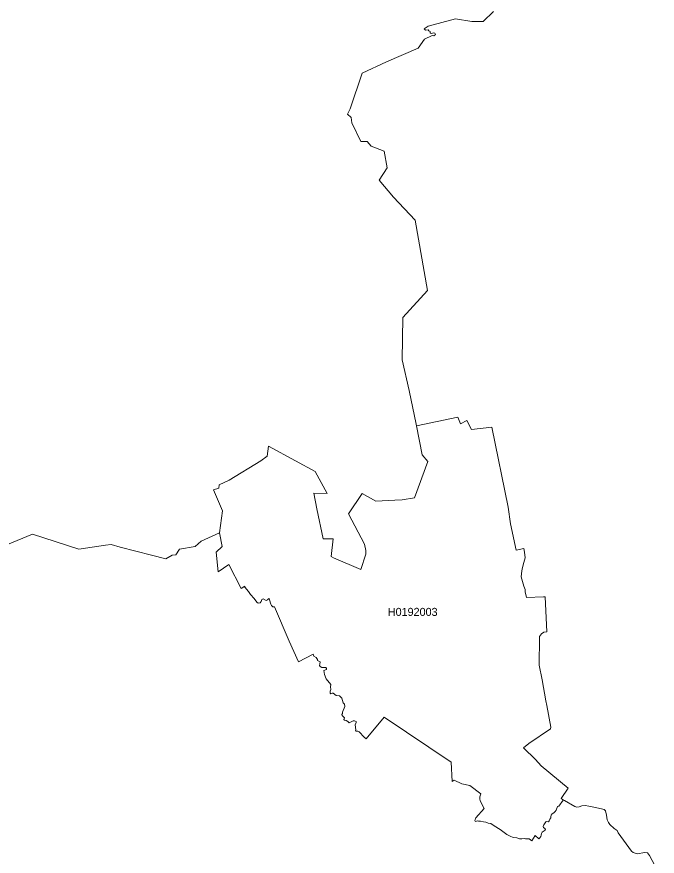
# Model space of a CAD drawing. Extents: x 369010 to 739155, y 6377141 to 6616555.
# Drawn here: x 568685 to 576629, y 6447276 to 6457693 of the extents above; entities that cross this region are included whole.
import ezdxf
from ezdxf.enums import TextEntityAlignment as Align

# ---------------------------------------------------------------- set-up
doc = ezdxf.new("R2010")
doc.units = 0
doc.header["$LTSCALE"] = 40
doc.layers.add('1', color=7, linetype='Continuous', lineweight=13)
doc.layers.add('2', color=7, linetype='Continuous')

msp = doc.modelspace()

# ---------------------------------------------------------------- linework, layer by layer
at = {"layer": '1'}
for points in [[(574597.78, 6457759.14), (574468.52, 6457633.36), (574329.83, 6457633.36), (574126.26, 6457667.12), (573786.32, 6457575.6), (573739.31, 6457545.48), (573746.59, 6457533.73), (573753.88, 6457528.6), (573786.48, 6457533.07), (573796.41, 6457518.67), (573811.47, 6457512.38), (573813.96, 6457494.83), (573823.22, 6457486.72), (573855.83, 6457495.5), (573869.56, 6457488.71), (573879.49, 6457473.65), (573856.49, 6457457.43), (573837.62, 6457462.4), (573741.46, 6457413.57), (573661.36, 6457304.17), (573272.43, 6457133.54), (572967.9, 6456993.03), (572818.78, 6456552.95), (572785.68, 6456483.6), (572831.19, 6456444.55), (572842.45, 6456377.02), (572951.18, 6456144.98), (573028.8, 6456144.32), (573079.78, 6456086.39), (573239.66, 6456025.82), (573278.05, 6455819.77), (573178.42, 6455665.19), (573355.51, 6455452.68), (573626.44, 6455171.16), (573779.03, 6454297.63), (573471.69, 6453959.83), (573466.4, 6453437.34), (573549.98, 6453055.19), (573639.02, 6452636.96), (573642.99, 6452615.78), (574153.4, 6452725.01), (574186.67, 6452642.09), (574266.94, 6452681.81), (574325.03, 6452569.6), (574575.94, 6452601.87), (574781.66, 6451608.35), (574809.96, 6451401.31), (574880.46, 6451072.45), (574972.98, 6451092.48), (574982.25, 6451047.13), (574988.87, 6450976.62), (574975.79, 6450919.69), (574955.6, 6450859.78), (574947.66, 6450816.91), (574941.2, 6450740.95), (574972.81, 6450626.58), (574990.19, 6450585.87), (574991.02, 6450558.4), (575008.56, 6450488.06), (575218.92, 6450493.02), (575238.28, 6450494.35), (575258.47, 6450061.06), (575220.74, 6450057.91), (575194.26, 6450037.06), (575170.43, 6450003.79), (575167.28, 6449935.77), (575163.47, 6449694.63), (575165.46, 6449645.81), (575201.87, 6449465.9), (575248.38, 6449202.75), (575259.14, 6449145.82), (575309.95, 6448875.39), (575304.98, 6448855.03), (575034.71, 6448674.63), (574969.67, 6448620.01), (575118.29, 6448475.53), (575188.3, 6448397.08), (575525.27, 6448121.35), (575435.56, 6447989.77), (575447.81, 6447982.16), (575465.02, 6447971.57), (575479.09, 6447968.26), (575607.69, 6447894.44), (575633.34, 6447886.17), (575660.15, 6447890.14), (575694.74, 6447899.24), (575736.12, 6447903.88), (575781.8, 6447898.42), (575840.39, 6447884.18), (575939.52, 6447863), (575970.97, 6447855.38), (575985.53, 6447839.99), (576000.76, 6447784.05), (576008.87, 6447727.62), (576022.44, 6447694.68), (576042.63, 6447671.01), (576095.1, 6447617.89), (576130.18, 6447596.54)], [(573811.47, 6457512.38), (573796.41, 6457518.67), (573786.48, 6457533.07), (573753.88, 6457528.6), (573746.59, 6457533.73), (573739.31, 6457545.48), (573786.32, 6457575.6), (574126.26, 6457667.12), (574329.83, 6457633.36), (574468.52, 6457633.36), (574597.78, 6457759.14)], [(568500.45, 6451116.31), (568879.62, 6451273.37), (569453.26, 6451085.36), (569785.75, 6451134.02), (569856.92, 6451142.13), (569968.47, 6451111.18), (570356.58, 6451011.71), (570534.66, 6450966.2), (570612.11, 6451010.39), (570657.63, 6451015.35), (570704.8, 6451085.36), (570895.46, 6451117.63), (570971.75, 6451185.66), (571200.98, 6451290.25), (571237.89, 6451560.19), (571123.36, 6451823.67), (571192.04, 6451843.87), (571193.36, 6451885.57), (571320.14, 6451942.84), (571713.21, 6452183.15), (571790.67, 6452241.74), (571806.72, 6452362.72), (572139.88, 6452180.5), (572386.98, 6452048.76), (572533.62, 6451778.33), (572368.44, 6451779.65), (572407.17, 6451587.83), (572484.46, 6451212.8), (572609.25, 6451215.94), (572582.77, 6450994), (572614.88, 6450979.44), (572951.84, 6450833.3), (573014.9, 6451023.63), (573014.9, 6451071.62), (572997.19, 6451146.6), (572797.43, 6451522.95), (572970.71, 6451776.51), (573138.37, 6451681.84), (573372.56, 6451693.75), (573465.4, 6451697.39), (573619.65, 6451723.54), (573783.83, 6452172.39), (573711.01, 6452257.96), (573639.02, 6452636.96), (573549.98, 6453055.19), (573466.4, 6453437.34), (573471.69, 6453959.83), (573779.03, 6454297.63), (573626.44, 6455171.16), (573355.51, 6455452.68), (573178.42, 6455665.19), (573278.05, 6455819.77), (573239.66, 6456025.82), (573079.78, 6456086.39), (573028.8, 6456144.32), (572951.18, 6456144.98), (572842.45, 6456377.02), (572831.19, 6456444.55), (572785.68, 6456483.6), (572818.78, 6456552.95), (572967.9, 6456993.03), (573272.43, 6457133.54), (573661.36, 6457304.17), (573741.46, 6457413.57), (573837.62, 6457462.4), (573856.49, 6457457.43), (573879.49, 6457473.65), (573869.56, 6457488.71), (573855.83, 6457495.5), (573823.22, 6457486.72), (573813.96, 6457494.83), (573811.47, 6457512.38)], [(574972.81, 6450626.58), (574941.2, 6450740.95), (574947.66, 6450816.91), (574955.6, 6450859.78), (574975.79, 6450919.69), (574988.87, 6450976.62), (574982.25, 6451047.13), (574972.98, 6451092.48), (574880.46, 6451072.45), (574809.96, 6451401.31), (574781.66, 6451608.35), (574575.94, 6452601.87), (574325.03, 6452569.6), (574266.94, 6452681.81), (574186.67, 6452642.09), (574153.4, 6452725.01), (573642.99, 6452615.78)], [(573642.99, 6452615.78), (573711.01, 6452257.96), (573783.83, 6452172.39), (573619.65, 6451723.54), (573465.4, 6451697.39), (573372.56, 6451693.75), (573138.37, 6451681.84), (572970.71, 6451776.51), (572797.43, 6451522.95), (572997.19, 6451146.6), (573014.9, 6451071.62), (573014.9, 6451023.63), (572951.84, 6450833.3), (572614.88, 6450979.44), (572582.77, 6450994), (572609.25, 6451215.94), (572484.46, 6451212.8), (572407.17, 6451587.83), (572368.44, 6451779.65), (572533.62, 6451778.33), (572386.98, 6452048.76), (572139.88, 6452180.5), (571806.72, 6452362.72), (571790.67, 6452241.74), (571713.21, 6452183.15), (571320.14, 6451942.84), (571193.36, 6451885.57), (571192.04, 6451843.87), (571123.36, 6451823.67), (571237.89, 6451560.19), (571200.98, 6451290.25), (571233.25, 6451120.61), (571157.28, 6451048.95), (571183.1, 6450803.84), (571313.19, 6450894.7), (571467.11, 6450599.61), (571514.44, 6450627.74), (571513.78, 6450613.34), (571560.12, 6450561.04), (571583.46, 6450525.13), (571629.47, 6450475.48), (571660.25, 6450429.63), (571679.62, 6450417.88), (571701.46, 6450418.21), (571717.52, 6450436.75), (571724.47, 6450460.25), (571739.69, 6450468.2), (571778.26, 6450449.99), (571795.3, 6450456.28), (571807.88, 6450470.18), (571812.35, 6450475.64), (571816.98, 6450471.67), (571817.65, 6450455.78), (571835.35, 6450404.81), (571844.79, 6450385.78), (571862.17, 6450371.05), (571880.7, 6450370.05), (572063.25, 6449946.2), (572178.11, 6449688.51), (572359.17, 6449781.35), (572368.28, 6449758.85), (572398.56, 6449740.48), (572414.12, 6449716.15), (572416.6, 6449704.73), (572445.73, 6449686.69), (572443.75, 6449660.7), (572437.95, 6449641.5), (572445.73, 6449628.43), (572469.57, 6449618), (572516.57, 6449618.33), (572528.15, 6449605.59), (572524.35, 6449591.36), (572494.39, 6449578.94), (572502.34, 6449530.28), (572520.38, 6449477.99), (572580.62, 6449404.83), (572574.83, 6449377.86), (572578.14, 6449343.43), (572573.67, 6449325.23), (572572.01, 6449299.08), (572578.14, 6449292.62), (572595.85, 6449298.25), (572610.41, 6449298.74), (572647.32, 6449271.11), (572688.03, 6449266.8), (572716.33, 6449235.85), (572731.56, 6449180.74), (572748.77, 6449163.53), (572753.9, 6449132.08), (572725.77, 6449064.89), (572724.44, 6449047.84), (572716.99, 6449035.92), (572719.97, 6449023.02), (572747.94, 6448993.39), (572742.48, 6448973.86), (572749.43, 6448964.1), (572769.96, 6448960.95), (572791.8, 6448947.21), (572809.01, 6448929.17), (572856.02, 6448954.5)], [(571200.98, 6451290.25), (570971.75, 6451185.66), (570895.46, 6451117.63), (570704.8, 6451085.36), (570657.63, 6451015.35), (570612.11, 6451010.39), (570534.66, 6450966.2), (570356.58, 6451011.71), (569968.47, 6451111.18), (569856.92, 6451142.13), (569785.75, 6451134.02), (569453.26, 6451085.36), (568879.62, 6451273.37), (568500.45, 6451116.31)], [(572398.56, 6449740.48), (572368.28, 6449758.85), (572359.17, 6449781.35), (572178.11, 6449688.51), (572063.25, 6449946.2), (571880.7, 6450370.05), (571862.17, 6450371.05), (571844.79, 6450385.78), (571835.35, 6450404.81), (571817.65, 6450455.78), (571816.98, 6450471.67), (571812.35, 6450475.64), (571807.88, 6450470.18), (571795.3, 6450456.28), (571778.26, 6450449.99), (571739.69, 6450468.2), (571724.47, 6450460.25), (571717.52, 6450436.75), (571701.46, 6450418.21), (571679.62, 6450417.88), (571660.25, 6450429.63), (571629.47, 6450475.48), (571583.46, 6450525.13), (571560.12, 6450561.04), (571513.78, 6450613.34), (571514.44, 6450627.74), (571467.11, 6450599.61), (571313.19, 6450894.7), (571183.1, 6450803.84), (571157.28, 6451048.95), (571233.25, 6451120.61), (571200.98, 6451290.25)], [(572856.02, 6448954.5), (572874.89, 6448954.66), (572893.09, 6448948.04), (572895.08, 6448934.97), (572881.84, 6448905.84), (572889.28, 6448845.43), (572887.3, 6448833.68), (572895.08, 6448826.23), (572915.43, 6448829.04), (572932.32, 6448817.13), (572991.73, 6448754.07), (573018.05, 6448732.89), (573240.65, 6448999.18), (574074.62, 6448444.58), (574084.06, 6448203.6), (574111.53, 6448219.82), (574203.88, 6448172.99), (574302.52, 6448154.95), (574441.38, 6448048.69), (574429.63, 6448013.77), (574430.13, 6447986.96), (574434.1, 6447963.79), (574481.76, 6447868.96), (574376.67, 6447752.44), (574365.58, 6447717.85), (574368.72, 6447709.74), (574378.99, 6447707.59), (574393.72, 6447714.71), (574411.59, 6447710.73), (574437.41, 6447711.23), (574474.98, 6447700.64), (574501.79, 6447698.82), (574532.41, 6447685.08), (574566.17, 6447682.6), (574604.9, 6447652.48), (574679.38, 6447605.64), (574763.95, 6447545.73), (574805.82, 6447522.39), (574842.23, 6447506.83), (574886.09, 6447505.01), (574922.34, 6447491.28), (574948.15, 6447489.29), (574976.29, 6447493.59), (574996.32, 6447491.44), (575038.68, 6447492.27), (575071.95, 6447464.96), (575115.15, 6447530.67), (575160.99, 6447491.77), (575174.4, 6447505.18), (575183, 6447518.91), (575189.13, 6447535.47), (575192.27, 6447555.49), (575201.38, 6447575.85), (575239.61, 6447599.02), (575241.76, 6447608.78), (575233.65, 6447618.38), (575219.41, 6447632.95), (575215.77, 6447643.04), (575223.55, 6447666.21), (575246.89, 6447702.29), (575258.31, 6447708.09), (575280.15, 6447703.95), (575289.09, 6447715.86), (575295.05, 6447736.06), (575308.13, 6447750.95), (575310.11, 6447766.84), (575315.08, 6447784.71), (575325.83, 6447802.92), (575347.02, 6447815.66), (575363.9, 6447830.89), (575376.15, 6447846.94), (575393.03, 6447891.96), (575406.93, 6447897.26), (575462.21, 6447972.23), (575465.02, 6447971.57), (575447.81, 6447982.16), (575435.56, 6447989.77), (575525.27, 6448121.35), (575188.3, 6448397.08), (575118.29, 6448475.53), (574969.67, 6448620.01), (575034.71, 6448674.63), (575304.98, 6448855.03), (575309.95, 6448875.39), (575259.14, 6449145.82), (575248.38, 6449202.75), (575201.87, 6449465.9), (575165.46, 6449645.81), (575163.47, 6449694.63), (575167.28, 6449935.77), (575170.43, 6450003.79), (575194.26, 6450037.06), (575220.74, 6450057.91), (575258.47, 6450061.06), (575238.28, 6450494.35), (575218.92, 6450493.02), (575008.56, 6450488.06), (574991.02, 6450558.4), (574990.19, 6450585.87), (574972.81, 6450626.58)], [(575280.15, 6447703.95), (575258.31, 6447708.09), (575246.89, 6447702.29), (575223.55, 6447666.21), (575215.77, 6447643.04), (575219.41, 6447632.95), (575233.65, 6447618.38), (575241.76, 6447608.78), (575239.61, 6447599.02), (575201.38, 6447575.85), (575192.27, 6447555.49), (575189.13, 6447535.47), (575183, 6447518.91), (575174.4, 6447505.18), (575160.99, 6447491.77), (575115.15, 6447530.67), (575071.95, 6447464.96), (575038.68, 6447492.27), (574996.32, 6447491.44), (574976.29, 6447493.59), (574948.15, 6447489.29), (574922.34, 6447491.28), (574886.09, 6447505.01), (574842.23, 6447506.83), (574805.82, 6447522.39), (574763.95, 6447545.73), (574679.38, 6447605.64), (574604.9, 6447652.48), (574566.17, 6447682.6), (574532.41, 6447685.08), (574501.79, 6447698.82), (574474.98, 6447700.64), (574437.41, 6447711.23), (574411.59, 6447710.73), (574393.72, 6447714.71), (574378.99, 6447707.59), (574368.72, 6447709.74), (574365.58, 6447717.85), (574376.67, 6447752.44), (574481.76, 6447868.96), (574434.1, 6447963.79), (574430.13, 6447986.96), (574429.63, 6448013.77), (574441.38, 6448048.69), (574302.52, 6448154.95), (574203.88, 6448172.99), (574111.53, 6448219.82), (574084.06, 6448203.6), (574074.62, 6448444.58), (573240.65, 6448999.18), (573018.05, 6448732.89), (572991.73, 6448754.07), (572932.32, 6448817.13), (572915.43, 6448829.04), (572895.08, 6448826.23), (572887.3, 6448833.68), (572889.28, 6448845.43), (572881.84, 6448905.84), (572895.08, 6448934.97), (572893.09, 6448948.04), (572874.89, 6448954.66), (572856.02, 6448954.5), (572809.01, 6448929.17), (572791.8, 6448947.21), (572769.96, 6448960.95), (572749.43, 6448964.1), (572742.48, 6448973.86), (572747.94, 6448993.39), (572719.97, 6449023.02), (572716.99, 6449035.92), (572724.44, 6449047.84), (572725.77, 6449064.89), (572753.9, 6449132.08), (572748.77, 6449163.53), (572731.56, 6449180.74), (572716.33, 6449235.85), (572688.03, 6449266.8), (572647.32, 6449271.11), (572610.41, 6449298.74), (572595.85, 6449298.25), (572578.14, 6449292.62), (572572.01, 6449299.08), (572573.67, 6449325.23), (572578.14, 6449343.43), (572574.83, 6449377.86), (572580.62, 6449404.83), (572520.38, 6449477.99), (572502.34, 6449530.28), (572494.39, 6449578.94), (572524.35, 6449591.36), (572528.15, 6449605.59), (572516.57, 6449618.33), (572469.57, 6449618), (572445.73, 6449628.43), (572437.95, 6449641.5), (572443.75, 6449660.7), (572445.73, 6449686.69), (572416.6, 6449704.73), (572414.12, 6449716.15), (572398.56, 6449740.48)], [(576628.52, 6447107.64), (576533.68, 6447285.89), (576506.21, 6447317), (576474.43, 6447323.29), (576380.59, 6447305.75), (576328.62, 6447320.81), (576308.43, 6447337.69), (576143.92, 6447565.26), (576130.18, 6447596.54), (576095.1, 6447617.89), (576042.63, 6447671.01), (576022.44, 6447694.68), (576008.87, 6447727.62), (576000.76, 6447784.05), (575985.53, 6447839.99), (575970.97, 6447855.38), (575939.52, 6447863), (575840.39, 6447884.18), (575781.8, 6447898.42), (575736.12, 6447903.88), (575694.74, 6447899.24), (575660.15, 6447890.14), (575633.34, 6447886.17), (575607.69, 6447894.44), (575479.09, 6447968.26), (575465.02, 6447971.57), (575462.21, 6447972.23), (575406.93, 6447897.26), (575393.03, 6447891.96), (575376.15, 6447846.94), (575363.9, 6447830.89), (575347.02, 6447815.66), (575325.83, 6447802.92), (575315.08, 6447784.71), (575310.11, 6447766.84), (575308.13, 6447750.95), (575295.05, 6447736.06), (575289.09, 6447715.86), (575280.15, 6447703.95)], [(576130.18, 6447596.54), (576143.92, 6447565.26), (576308.43, 6447337.69), (576328.62, 6447320.81), (576380.59, 6447305.75), (576474.43, 6447323.29), (576506.21, 6447317), (576533.68, 6447285.89), (576628.52, 6447107.64)]]:
    msp.add_lwpolyline(points, dxfattribs=at)

# ---------------------------------------------------------------- texts
at = {"layer": '2'}
msp.add_text('H0192003', height=100, dxfattribs=at).set_placement((573595.64, 6450257.63), align=Align.CENTER)

doc.saveas('drawing.dxf')
